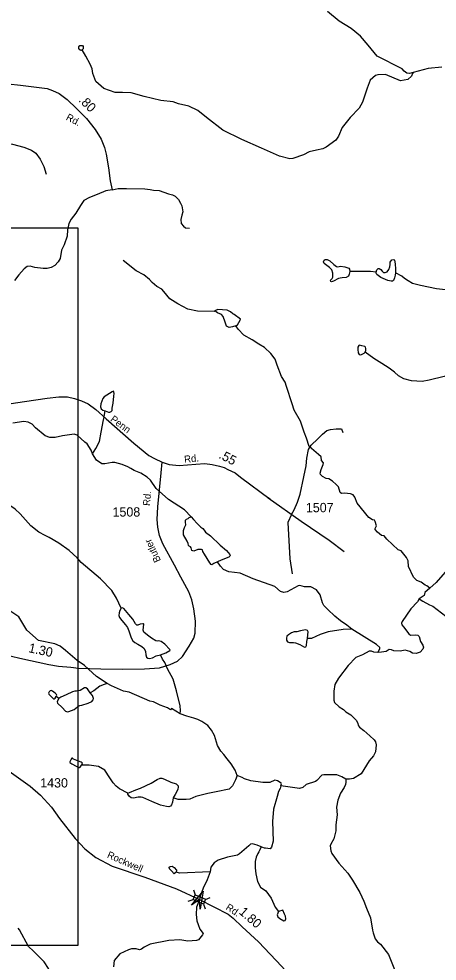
# Model space of a CAD drawing. Extents: x 2056842 to 2160602, y 826753 to 1016856.
# Drawn here: x 2131888 to 2137510, y 977205 to 989856 of the extents above; entities that cross this region are included whole.
import ezdxf

# ---------------------------------------------------------------- set-up
doc = ezdxf.new("R2010")
doc.units = 0
for name, color, linetype in [('Exist Hydrographic Creek Single Shore', 7, 'Continuous'), ('Exist Hydrographic Misc Water Feature', 7, 'Continuous'), ('Exist Road Non-System Type 51', 7, 'Continuous'), ('Exist Road Secondary Mileage Hundredths English Label', 7, 'Continuous'), ('Exist Road Secondary Structure Standard Bridge Attributed CELL', 7, 'Continuous'), ('Exist Road Secondary Structure Standard Bridge CELL', 7, 'Continuous'), ('Exist Road Secondary Type 41 Attributed', 7, 'Continuous'), ('Exist Road Secondary Type 51 Attributed', 7, 'Continuous'), ('Exist Road Secondary Type 51 Label', 7, 'Continuous'), ('Exist Road Secondary Type 51 Number Label', 7, 'Continuous'), ('Map Preparation Inset Cut Line', 7, 'Continuous')]:
    doc.layers.add(name, color=color, linetype=linetype)

msp = doc.modelspace()

# ---------------------------------------------------------------- linework, layer by layer
at = {"layer": 'Exist Hydrographic Creek Single Shore'}
for points in [[(2134524, 985934), (2134512, 985926), (2134288, 985931), (2134159, 985959), (2134023, 986031), (2133919, 986098), (2133838, 986196), (2133812, 986226), (2133744, 986260), (2133681, 986314), (2133644, 986354), (2133566, 986420), (2133466, 986472), (2133289, 986611)], [(2134805, 985735), (2134827, 985747), (2134863, 985808), (2134865, 985824), (2134782, 985887), (2134764, 985895), (2134732, 985921), (2134688, 985945), (2134564, 985952), (2134532, 985942), (2134524, 985934)], [(2134805, 985735), (2134761, 985719), (2134715, 985713), (2134681, 985729), (2134659, 985785), (2134636, 985861), (2134610, 985885), (2134556, 985908), (2134524, 985934)], [(2137410, 982211), (2137370, 982245), (2137349, 982251), (2137296, 982291), (2137237, 982313), (2137191, 982362), (2137123, 982504), (2137118, 982581), (2137096, 982622), (2137024, 982713), (2136985, 982729), (2136835, 982872), (2136798, 982915), (2136760, 982921), (2136709, 982963), (2136678, 983000), (2136677, 983015), (2136693, 983049), (2136677, 983109), (2136669, 983126), (2136639, 983131), (2136590, 983163), (2136435, 983354), (2136405, 983436), (2136380, 983466), (2136343, 983477), (2136263, 983488), (2136224, 983485), (2136207, 983496), (2136182, 983572), (2136151, 983602), (2136103, 983647), (2136052, 983681), (2136017, 983684), (2135967, 983713), (2135944, 983739), (2135936, 983757), (2135950, 983806), (2135980, 983873), (2135982, 983896), (2135954, 983926), (2135949, 983974), (2135917, 984008), (2135792, 984114), (2135755, 984225), (2135722, 984305), (2135672, 984453), (2135586, 984604), (2135560, 984686), (2135484, 984919), (2135469, 984978), (2135418, 985056), (2135362, 985204), (2135332, 985287), (2135273, 985362), (2135189, 985442), (2135114, 985489), (2135024, 985548), (2134914, 985610), (2134837, 985688), (2134805, 985735)], [(2132877, 984016), (2132862, 984067), (2132806, 984149), (2132776, 984174), (2132673, 984265), (2132633, 984278), (2132568, 984272), (2132474, 984256), (2132376, 984236), (2132303, 984235), (2132241, 984256), (2132114, 984364), (2132068, 984414), (2132015, 984439), (2131954, 984450), (2131808, 984427)], [(2134203, 983168), (2134114, 983265), (2133898, 983403), (2133733, 983549), (2133659, 983664), (2133615, 983703), (2133529, 983758), (2133438, 983794), (2133392, 983820), (2133351, 983843), (2133279, 983873), (2133180, 983899), (2133141, 983898), (2133045, 983880), (2133002, 983883), (2132932, 983931), (2132877, 984016)], [(2133265, 981943), (2133200, 982080), (2133138, 982179), (2132986, 982337), (2132725, 982557), (2132671, 982618), (2132566, 982718), (2132426, 982817), (2132298, 982893), (2132241, 982918), (2132155, 982966), (2132049, 983048), (2131906, 983209), (2131840, 983273), (2131708, 983362), (2131611, 983460), (2131441, 983533), (2131371, 983557), (2131263, 983564), (2131145, 983536), (2131017, 983489), (2130871, 983468)], [(2134559, 982567), (2134507, 982542), (2134483, 982527), (2134472, 982529), (2134455, 982552), (2134382, 982668), (2134359, 982705), (2134357, 982725), (2134344, 982733), (2134293, 982733), (2134239, 982710), (2134214, 982720), (2134202, 982752), (2134195, 982769), (2134179, 982775), (2134169, 982784), (2134163, 982811), (2134150, 982845), (2134103, 982927), (2134099, 982985), (2134116, 983026), (2134131, 983063), (2134127, 983097), (2134128, 983123), (2134140, 983140), (2134162, 983149), (2134179, 983159), (2134203, 983168)], [(2134203, 983168), (2134234, 983134), (2134286, 983080), (2134335, 983033), (2134361, 983015), (2134379, 982992), (2134398, 982965), (2134464, 982913), (2134594, 982789), (2134678, 982716), (2134724, 982663), (2134727, 982649), (2134725, 982640), (2134709, 982630), (2134606, 982587), (2134559, 982567)], [(2136364, 981663), (2136296, 981714), (2136212, 981775), (2136135, 981836), (2136042, 981924), (2135987, 981981), (2135971, 982015), (2135938, 982123), (2135890, 982190), (2135812, 982228), (2135726, 982232), (2135664, 982249), (2135640, 982243), (2135542, 982191), (2135495, 982161), (2135451, 982155), (2135406, 982166), (2135327, 982236), (2135038, 982336), (2134863, 982412), (2134709, 982433), (2134640, 982464), (2134599, 982509), (2134559, 982567)], [(2137707, 982529), (2137495, 982289), (2137410, 982211)], [(2137270, 982070), (2137246, 982030), (2137157, 981933), (2137039, 981764), (2137029, 981742), (2137033, 981719), (2137057, 981691), (2137127, 981597), (2137150, 981580), (2137214, 981587), (2137248, 981580), (2137268, 981561), (2137285, 981494), (2137315, 981446), (2137327, 981420), (2137319, 981395), (2137282, 981355), (2137228, 981336), (2137178, 981338), (2137142, 981362), (2137078, 981379), (2137012, 981368), (2136929, 981372), (2136896, 981384), (2136866, 981387), (2136824, 981364), (2136760, 981351), (2136714, 981350)], [(2133076, 980934), (2132932, 981026), (2132773, 981175), (2132673, 981240), (2132516, 981374), (2132444, 981435), (2132370, 981467), (2132154, 981510), (2131997, 981648), (2131890, 981827), (2131782, 981901), (2131694, 981966)], [(2133265, 981943), (2133246, 981913), (2133236, 981879), (2133234, 981843), (2133241, 981818), (2133274, 981777), (2133322, 981720), (2133349, 981686), (2133365, 981638), (2133397, 981545), (2133422, 981506), (2133446, 981484), (2133488, 981460), (2133542, 981431), (2133572, 981401), (2133591, 981364), (2133594, 981318), (2133603, 981286), (2133621, 981271), (2133644, 981269), (2133686, 981279), (2133736, 981305), (2133791, 981315)], [(2133791, 981315), (2133863, 981346), (2133918, 981375), (2133921, 981381), (2133918, 981389), (2133851, 981459), (2133799, 981495), (2133771, 981504), (2133752, 981502), (2133728, 981507), (2133669, 981543), (2133616, 981579), (2133568, 981621), (2133559, 981648), (2133564, 981690), (2133569, 981727), (2133565, 981734), (2133556, 981735), (2133520, 981729), (2133489, 981715), (2133475, 981717), (2133457, 981734), (2133422, 981798), (2133367, 981860), (2133298, 981940), (2133279, 981948), (2133265, 981943)], [(2136364, 981663), (2136248, 981657), (2136043, 981627), (2135939, 981591), (2135820, 981535), (2135768, 981535)], [(2136714, 981350), (2136739, 981399), (2136738, 981415), (2136696, 981456), (2136364, 981663)], [(2136714, 981350), (2136660, 981353), (2136629, 981367), (2136598, 981368), (2136506, 981318), (2136416, 981283), (2136313, 981172), (2136183, 981003), (2136135, 980920), (2136123, 980831), (2136119, 980707), (2136132, 980675), (2136195, 980619), (2136251, 980581), (2136282, 980552), (2136348, 980510), (2136421, 980442), (2136437, 980409), (2136452, 980366), (2136466, 980347), (2136526, 980301), (2136605, 980228), (2136664, 980175), (2136681, 980147), (2136689, 980111), (2136681, 980013), (2136654, 979959), (2136598, 979892), (2136487, 979721), (2136386, 979657), (2136331, 979650), (2136281, 979649)], [(2134058, 980524), (2134061, 980571), (2134057, 980634), (2134009, 980834), (2133961, 980992), (2133884, 981130), (2133849, 981213), (2133818, 981261), (2133791, 981315)], [(2134058, 980524), (2133942, 980597), (2133926, 980580), (2133887, 980606), (2133787, 980641), (2133699, 980687), (2133647, 980695), (2133369, 980814), (2133296, 980829), (2133134, 980901), (2133076, 980934)], [(2134824, 979697), (2134796, 979768), (2134742, 979855), (2134689, 979919), (2134641, 979979), (2134603, 980024), (2134558, 980099), (2134518, 980236), (2134477, 980305), (2134426, 980367), (2134346, 980424), (2134292, 980451), (2134238, 980465), (2134146, 980493), (2134058, 980524)], [(2136281, 979649), (2136228, 979679), (2136160, 979706), (2135987, 979706), (2135961, 979700), (2135893, 979630), (2135873, 979617), (2135750, 979577), (2135704, 979536), (2135662, 979523), (2135411, 979557)], [(2134824, 979697), (2134798, 979638), (2134759, 979557), (2134714, 979514), (2134538, 979476), (2134430, 979454), (2134269, 979414), (2134187, 979381), (2134137, 979373), (2134029, 979377), (2133964, 979396)], [(2135411, 979557), (2135420, 979583), (2135414, 979594), (2135363, 979627), (2135327, 979634), (2135262, 979604), (2135167, 979604), (2135006, 979627), (2134920, 979652), (2134888, 979671), (2134824, 979697)], [(2135411, 979557), (2135401, 979524), (2135379, 979481), (2135361, 979414), (2135312, 979243), (2135299, 979078), (2135306, 978815), (2135284, 978734), (2135264, 978714), (2135204, 978720), (2135190, 978721), (2135168, 978729), (2135143, 978738)], [(2135143, 978738), (2135090, 978761), (2135028, 978778), (2135000, 978775), (2134981, 978752), (2134855, 978644), (2134825, 978627), (2134691, 978600), (2134568, 978561), (2134511, 978524), (2134468, 978467), (2134459, 978402)], [(2134459, 978402), (2134418, 978298), (2134366, 978184), (2134327, 978073), (2134314, 978032), (2134278, 977931), (2134270, 977833), (2134281, 977748), (2134297, 977698), (2134321, 977634), (2134364, 977576), (2134357, 977557), (2134301, 977492), (2134277, 977484), (2134159, 977473), (2134053, 977493), (2133902, 977484), (2133655, 977431), (2133571, 977393), (2133535, 977366), (2133512, 977358), (2133464, 977368), (2133403, 977368), (2133360, 977356), (2133244, 977302), (2133169, 977213), (2133159, 977130)], [(2132562, 976577), (2132523, 976650), (2132406, 976797), (2132356, 976896), (2132336, 976986), (2132287, 977107), (2132230, 977195), (2132176, 977248), (2132085, 977339), (2132019, 977402), (2131897, 977625), (2131880, 977647)]]:
    msp.add_lwpolyline(points, dxfattribs=at)
at = {"layer": 'Exist Hydrographic Misc Water Feature'}
for points in [[(2137186, 989136), (2137139, 989122), (2137104, 989125), (2137068, 989154), (2137041, 989184), (2136705, 989355), (2136584, 989501), (2136478, 989622), (2136355, 989728), (2136193, 989823), (2136036, 989954)], [(2132741, 989440), (2132720, 989430), (2132706, 989438), (2132695, 989458), (2132696, 989479), (2132707, 989497), (2132726, 989500), (2132743, 989496), (2132752, 989485), (2132754, 989470), (2132751, 989452), (2132741, 989440)], [(2137186, 989136), (2137180, 989123), (2137165, 989088), (2137117, 989041), (2137018, 989024), (2136816, 989110), (2136714, 989103), (2136682, 989093), (2136608, 989031), (2136567, 988923), (2136506, 988739), (2136462, 988658), (2136339, 988530), (2136231, 988395), (2136182, 988279), (2136150, 988227), (2136016, 988131), (2135972, 988110), (2135889, 988094), (2135789, 988069), (2135715, 988032), (2135569, 987979), (2135532, 987978), (2135389, 988012), (2135148, 988121), (2134885, 988236), (2134630, 988363), (2134408, 988531), (2134293, 988625), (2134173, 988683), (2134034, 988716), (2133964, 988741), (2133796, 988759), (2133574, 988814), (2133400, 988861), (2133280, 988868), (2133185, 988865), (2133031, 988922), (2132924, 989015), (2132884, 989121), (2132876, 989183), (2132845, 989249), (2132787, 989356), (2132741, 989440)], [(2137571, 989207), (2137390, 989190), (2137186, 989136)], [(2130884, 988380), (2130912, 988380), (2130982, 988356), (2131087, 988311), (2131224, 988263), (2131332, 988224), (2131511, 988186), (2131676, 988187), (2131804, 988173), (2131957, 988133), (2132057, 988093), (2132115, 988051), (2132177, 987972), (2132226, 987872), (2132256, 987772)], [(2136334, 986463), (2136328, 986427), (2136317, 986403), (2136289, 986384), (2136233, 986378), (2136205, 986375), (2136183, 986368), (2136116, 986332), (2136091, 986323), (2136080, 986330), (2136077, 986346), (2136098, 986368), (2136110, 986389), (2136106, 986442), (2136093, 986484), (2136063, 986518), (2135990, 986569), (2135984, 986593), (2135992, 986616), (2136006, 986625), (2136031, 986626), (2136068, 986605), (2136121, 986558), (2136155, 986531), (2136176, 986527), (2136211, 986534), (2136267, 986527), (2136322, 986509), (2136331, 986495), (2136334, 986463)], [(2136691, 986456), (2136699, 986487), (2136718, 986502), (2136731, 986502), (2136753, 986492), (2136769, 986469), (2136788, 986452), (2136811, 986450), (2136837, 986459), (2136860, 986492), (2136874, 986525), (2136879, 986557), (2136878, 986589), (2136901, 986620), (2136927, 986626), (2136936, 986615), (2136945, 986568), (2136950, 986495), (2136949, 986446)], [(2136691, 986456), (2136613, 986463), (2136480, 986463), (2136411, 986462), (2136334, 986463)], [(2136949, 986446), (2136946, 986413), (2136936, 986377), (2136924, 986345), (2136908, 986333), (2136891, 986332), (2136849, 986343), (2136752, 986385), (2136701, 986423), (2136691, 986442), (2136691, 986456)], [(2138393, 986178), (2138301, 986152), (2137980, 986118), (2137950, 986127), (2137909, 986175), (2137876, 986189), (2137623, 986218), (2137499, 986229), (2137285, 986277), (2137180, 986304), (2137120, 986337), (2137069, 986370), (2137033, 986399), (2136949, 986446)], [(2136543, 985382), (2136551, 985401), (2136552, 985431), (2136547, 985448), (2136536, 985457), (2136498, 985467), (2136468, 985476), (2136457, 985471), (2136445, 985448), (2136443, 985418), (2136448, 985373), (2136460, 985348), (2136476, 985345), (2136495, 985349), (2136529, 985366), (2136543, 985382)], [(2137672, 985074), (2137606, 985054), (2137404, 985003), (2137306, 984988), (2137166, 984994), (2137062, 985022), (2136989, 985061), (2136936, 985114), (2136863, 985168), (2136766, 985227), (2136660, 985294), (2136543, 985382)], [(2133047, 984594), (2133093, 984576), (2133112, 984574), (2133131, 984583), (2133141, 984597), (2133141, 984628), (2133154, 984697), (2133167, 984788), (2133171, 984827), (2133167, 984850), (2133160, 984855), (2133144, 984850), (2133105, 984824), (2133037, 984781), (2133019, 984758), (2132990, 984686), (2132986, 984646), (2132996, 984619), (2133019, 984602), (2133047, 984594)], [(2132877, 984016), (2132921, 984088), (2132972, 984183), (2132996, 984305), (2133013, 984402), (2133023, 984449), (2133031, 984488), (2133047, 984594)], [(2137410, 982211), (2137346, 982155), (2137333, 982113), (2137270, 982070)], [(2137270, 982070), (2137315, 982038), (2137405, 981989), (2137451, 981969), (2137686, 981790)], [(2135768, 981535), (2135774, 981586), (2135775, 981625), (2135768, 981643), (2135747, 981652), (2135718, 981647), (2135675, 981639), (2135625, 981625), (2135586, 981624), (2135554, 981612), (2135512, 981587), (2135490, 981568), (2135484, 981541), (2135484, 981512), (2135500, 981491), (2135527, 981484), (2135578, 981483), (2135606, 981477), (2135665, 981454), (2135726, 981422), (2135744, 981426), (2135755, 981444), (2135760, 981495), (2135768, 981535)], [(2132849, 980805), (2132810, 980862), (2132789, 980875), (2132772, 980874), (2132711, 980840), (2132664, 980830), (2132642, 980830), (2132611, 980819), (2132525, 980778), (2132452, 980749), (2132424, 980732)], [(2133076, 980934), (2133035, 980921), (2132978, 980895), (2132895, 980835), (2132849, 980805)], [(2132390, 980756), (2132398, 980777), (2132395, 980786), (2132376, 980802), (2132341, 980829), (2132321, 980837), (2132310, 980835), (2132296, 980822), (2132288, 980803), (2132293, 980790), (2132331, 980748), (2132356, 980726), (2132364, 980725), (2132376, 980734), (2132390, 980756)], [(2132424, 980732), (2132390, 980756)], [(2132424, 980732), (2132406, 980700), (2132403, 980685), (2132410, 980670), (2132472, 980611), (2132517, 980562), (2132543, 980553), (2132562, 980557), (2132630, 980581), (2132677, 980618), (2132709, 980638), (2132736, 980642), (2132820, 980669), (2132871, 980691), (2132889, 980712), (2132891, 980731), (2132878, 980771), (2132849, 980805)], [(2132732, 979837), (2132742, 979853), (2132740, 979865), (2132727, 979878), (2132670, 979900), (2132625, 979916), (2132608, 979928), (2132599, 979929), (2132590, 979917), (2132574, 979881), (2132576, 979872), (2132602, 979852), (2132657, 979822), (2132693, 979803), (2132702, 979803), (2132712, 979810), (2132732, 979837)], [(2133353, 979459), (2133240, 979520), (2133197, 979552), (2133157, 979600), (2133112, 979665), (2133043, 979769), (2132961, 979816), (2132834, 979836), (2132732, 979837)], [(2133353, 979459), (2133377, 979470), (2133461, 979505), (2133525, 979526), (2133667, 979595), (2133749, 979642), (2133789, 979661), (2133812, 979662), (2133847, 979649), (2133932, 979607), (2134003, 979586), (2134029, 979559), (2134030, 979544), (2134023, 979507), (2133987, 979442), (2133964, 979396)], [(2136281, 979649), (2136281, 979608), (2136280, 979574), (2136262, 979534), (2136212, 979462), (2136175, 979366), (2136159, 979272), (2136167, 979168), (2136150, 979036), (2136149, 978952), (2136119, 978846), (2136079, 978776), (2136071, 978752), (2136080, 978684), (2136094, 978652), (2136190, 978522), (2136311, 978387), (2136371, 978293), (2136470, 978127), (2136524, 978008), (2136559, 977914), (2136612, 977786), (2136642, 977622), (2136648, 977586), (2136677, 977506), (2136707, 977466), (2136749, 977433), (2136854, 977293), (2136937, 977094)], [(2133964, 979396), (2133953, 979341), (2133942, 979302), (2133928, 979285), (2133906, 979278), (2133873, 979282), (2133794, 979299), (2133674, 979346), (2133556, 979401), (2133531, 979407), (2133493, 979405), (2133430, 979392), (2133399, 979396), (2133375, 979416), (2133352, 979448), (2133353, 979459)], [(2135143, 978738), (2135126, 978700), (2135112, 978670), (2135100, 978648), (2135076, 978600), (2135065, 978544), (2135064, 978459), (2135071, 978377), (2135097, 978275), (2135136, 978200), (2135206, 978148), (2135281, 978048), (2135334, 977928), (2135377, 977871)], [(2134001, 978400), (2133974, 978375), (2133939, 978419), (2133915, 978443), (2133909, 978468), (2133921, 978476), (2133949, 978480), (2133975, 978464), (2134009, 978425), (2134001, 978400)], [(2134459, 978403), (2134051, 978385), (2134001, 978400)], [(2135377, 977871), (2135359, 977827), (2135367, 977799), (2135396, 977779), (2135450, 977745), (2135466, 977749), (2135478, 977771), (2135471, 977809), (2135458, 977835), (2135435, 977887), (2135377, 977871)]]:
    msp.add_lwpolyline(points, dxfattribs=at)
at = {"layer": 'Exist Road Non-System Type 51'}
for points in [[(2133142, 987562), (2133059, 987545), (2132943, 987498), (2132837, 987459), (2132760, 987418), (2132717, 987348), (2132656, 987248), (2132591, 987168), (2132560, 987106), (2132544, 987024), (2132539, 986940), (2132496, 986821), (2132464, 986750), (2132442, 986640), (2132415, 986592), (2132371, 986542), (2132322, 986519), (2132267, 986505), (2132214, 986505), (2132102, 986518), (2132041, 986537), (2132000, 986529), (2131962, 986498), (2131889, 986419), (2131828, 986345)], [(2133142, 987562), (2133225, 987577), (2133337, 987579), (2133583, 987572), (2133654, 987565), (2133697, 987557), (2133772, 987552), (2133898, 987507), (2133952, 987494), (2133987, 987476), (2134034, 987432), (2134061, 987380), (2134079, 987344), (2134090, 987265), (2134077, 987219), (2134064, 987161), (2134068, 987108), (2134099, 987070), (2134130, 987051), (2134182, 987044)], [(2135908, 984215), (2135971, 984281), (2136029, 984331), (2136076, 984343), (2136153, 984352), (2136226, 984352), (2136243, 984301)], [(2135552, 983200), (2135586, 983265), (2135631, 983366), (2135670, 983476), (2135720, 983705), (2135749, 983854), (2135760, 983958), (2135783, 984076), (2135818, 984134), (2135908, 984215)], [(2135552, 983200), (2135504, 983094), (2135529, 982606), (2135563, 982405)]]:
    msp.add_lwpolyline(points, dxfattribs=at)
at = {"layer": 'Exist Road Secondary Structure Standard Bridge Attributed CELL'}
msp.add_lwpolyline([(2134209, 977955), (2134365, 978143), (2134324, 977903), (2134314, 978032)], close=True, dxfattribs=at)
at = {"layer": 'Exist Road Secondary Structure Standard Bridge CELL'}
for p, q in [((2134234, 978161), (2134259, 978096)), ((2134397, 978034), (2134461, 978059)), ((2134165, 978008), (2134230, 978032)), ((2134368, 977971), (2134393, 977907))]:
    msp.add_line(p, q, dxfattribs=at)
msp.add_lwpolyline([(2134259, 978096), (2134397, 978035), (2134368, 977970), (2134230, 978032)], close=True, dxfattribs=at)
at = {"layer": 'Exist Road Secondary Type 41 Attributed'}
for points in [[(2131575, 989000), (2131909, 988966), (2132199, 988929), (2132270, 988919), (2132343, 988894), (2132431, 988855), (2132536, 988771), (2132663, 988653), (2132799, 988519), (2132914, 988368), (2132993, 988239), (2133038, 988128), (2133061, 988041), (2133093, 987855), (2133114, 987683), (2133142, 987562)], [(2131677, 981324), (2131900, 981274), (2132291, 981188), (2132422, 981163), (2132585, 981150), (2132688, 981140), (2132990, 981129), (2133285, 981123), (2133578, 981130), (2133780, 981143), (2133923, 981187), (2134019, 981230), (2134088, 981296), (2134179, 981432), (2134240, 981539), (2134257, 981610), (2134262, 981768), (2134241, 981936), (2134213, 982057), (2134172, 982162), (2134066, 982359), (2133978, 982521), (2133822, 982809), (2133778, 982917), (2133756, 983029), (2133749, 983135), (2133755, 983306), (2133801, 983761), (2133815, 983904)]]:
    msp.add_lwpolyline(points, dxfattribs=at)
at = {"layer": 'Exist Road Secondary Type 51 Attributed'}
for points in [[(2131631, 984667), (2131965, 984720), (2132268, 984764), (2132427, 984781), (2132542, 984779), (2132635, 984760), (2132729, 984729), (2132819, 984686), (2132923, 984610), (2133061, 984485), (2133434, 984159), (2133635, 983992), (2133712, 983955), (2133815, 983904)], [(2133815, 983904), (2133910, 983874), (2134044, 983860), (2134268, 983879), (2134388, 983886), (2134486, 983872), (2134587, 983848), (2134648, 983831), (2134697, 983807), (2134797, 983759), (2134865, 983704), (2135266, 983405), (2135241, 983426), (2135683, 983110), (2136059, 982856), (2136261, 982703)], [(2130464, 980612), (2130624, 980526), (2130776, 980429), (2130983, 980292), (2131257, 980094), (2131694, 979798), (2132039, 979554), (2132179, 979434), (2132329, 979270), (2132437, 979119), (2132644, 978851), (2132777, 978713), (2132923, 978595), (2133142, 978480), (2133582, 978334), (2134006, 978176), (2134314, 978032)], [(2134314, 978032), (2134703, 977837), (2134769, 977780), (2134889, 977666), (2135107, 977464), (2135422, 977133), (2135660, 976868), (2135845, 976672), (2136056, 976474), (2136321, 976233), (2136682, 975894), (2136829, 975785), (2137029, 975667), (2137350, 975502), (2137498, 975447), (2137654, 975425), (2137968, 975410)]]:
    msp.add_lwpolyline(points, dxfattribs=at)
at = {"layer": 'Map Preparation Inset Cut Line'}
msp.add_lwpolyline([(2121235, 987049), (2132683, 987049), (2132683, 977413), (2121235, 977413), (2121235, 987049)], dxfattribs=at)

# ---------------------------------------------------------------- texts
at = {"layer": 'Exist Road Secondary Mileage Hundredths English Label'}
for s, rotation, p in [('.80', 315.4573, (2132685, 988754)), ('.55', 332.2614, (2134565, 983965)), ('1.30', 347.8964, (2132011, 981354)), ('1.80', 318.819, (2134837, 977851))]:
    msp.add_text(s, height=125, rotation=rotation, dxfattribs=at).set_placement(p)
at = {"layer": 'Exist Road Secondary Type 51 Label'}
for s, rotation, p in [('Rd.', 332.2384, (2132514, 988505)), ('Penn', 323.4512, (2133110, 984463)), ('Rd.', 5.6075, (2134115, 983895)), ('Rd.', 85.2022, (2133650, 983314)), ('Butler', 115.161, (2133800, 982584)), ('Rockwell', 336.2061, (2133066, 978598)), ('Rd.', 326.694, (2134660, 977905))]:
    msp.add_text(s, height=95, rotation=rotation, dxfattribs=at).set_placement(p)
at = {"layer": 'Exist Road Secondary Type 51 Number Label'}
for s, p in [('1508', (2133148, 983173)), ('1507', (2135746, 983232)), ('1430', (2132176, 979536))]:
    msp.add_text(s, height=125, dxfattribs=at).set_placement(p)

doc.saveas('drawing.dxf')
